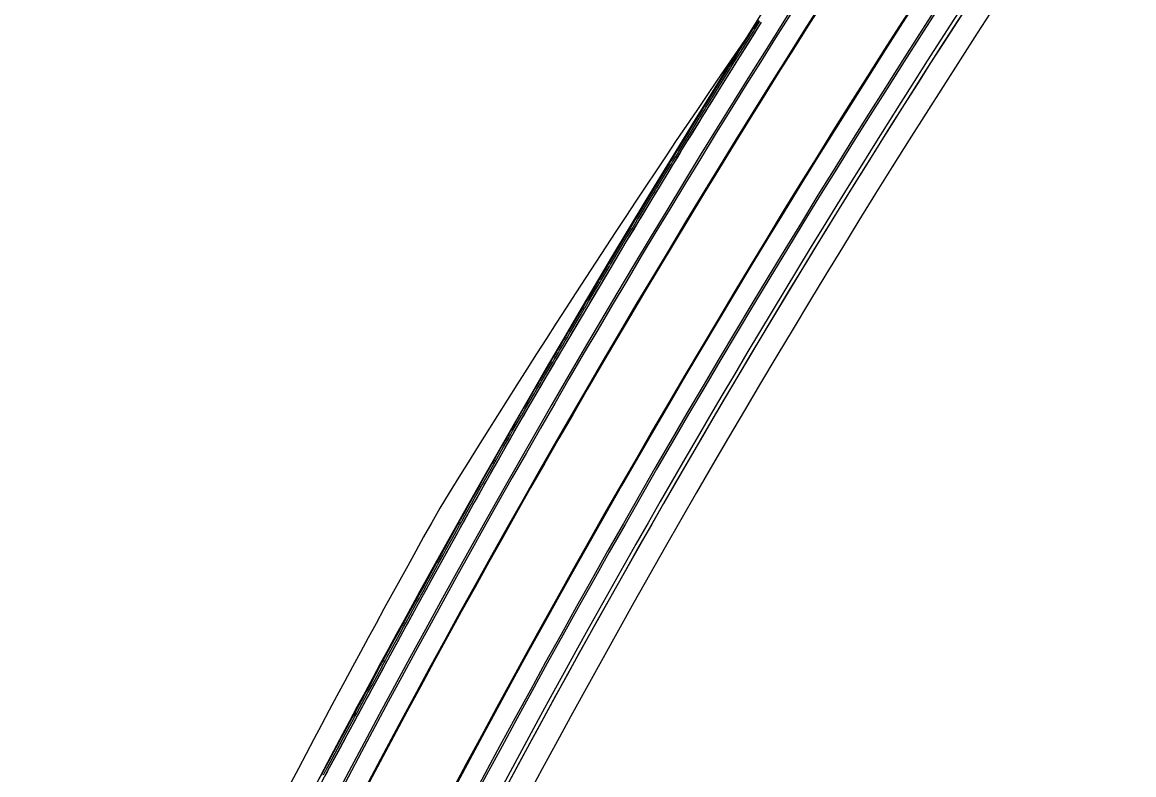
# Model space of a CAD drawing. Extents: x 659657 to 668193, y 633084 to 648639.
# Drawn here: x 662879 to 663456, y 644573 to 644964 of the extents above; entities that cross this region are included whole.
import ezdxf

# ---------------------------------------------------------------- set-up
doc = ezdxf.new("R2010")
doc.units = 0
for name, color, linetype in [('R_Border Prem', 7, 'Continuous'), ('R_MOT_Stage 1B', 7, 'Continuous'), ('R_MOT_Stage 1B_Striping', 7, 'Continuous'), ('R_MOT_Stage 1C_Striping_PPM', 7, 'Continuous'), ('R_MOT_Stage 2_Striping_PPM', 7, 'Continuous'), ('R_MOT_Stage 3', 7, 'Continuous'), ('R_MOT_Stage 3_Striping', 7, 'Continuous'), ('R_MOT_Stage 3_Striping_PPM', 7, 'Continuous'), ('R_MOT_Stage 4_Striping_PPM', 7, 'Continuous'), ('R_MOT_Stage 5_Striping_PPM', 7, 'Continuous'), ('T_SIGNAL CONTROL CABINET', 7, 'Continuous')]:
    doc.layers.add(name, color=color, linetype=linetype)

msp = doc.modelspace()

# ---------------------------------------------------------------- linework, layer by layer
at = {"layer": 'R_Border Prem'}
msp.add_arc((668141.39, 641880.71), 5773.58, 145.488859, 156.123426, dxfattribs=at)
at = {"layer": 'R_MOT_Stage 1B'}
for radius in [5687.58, 5685.58]:
    msp.add_arc((668141.39, 641880.71), radius, 145.48886, 153.70801, dxfattribs=at)
at = {"layer": 'R_MOT_Stage 1B_Striping'}
for radius, end in [(5709.58, 156.12343), (5698.58, 156.12343), (5687.58, 153.70801)]:
    msp.add_arc((668141.39, 641880.71), radius, 145.48886, end, dxfattribs=at)
at = {"layer": 'R_MOT_Stage 1C_Striping_PPM'}
for radius in [5709.08, 5697.58, 5685.58, 5673.58]:
    msp.add_arc((668141.39, 641880.71), radius, 145.48886, 156.12343, dxfattribs=at)
at = {"layer": 'R_MOT_Stage 2_Striping_PPM'}
for radius in [5709.08, 5697.58, 5685.58, 5673.58]:
    msp.add_arc((668141.39, 641880.71), radius, 145.48886, 156.12343, dxfattribs=at)
at = {"layer": 'R_MOT_Stage 3'}
for points in [[(663261.22, 644964.87), (663258.44, 644960.45), (663258.02, 644959.78), (663256.09, 644956.72), (663253.84, 644953.15), (663251.14, 644948.87), (663249.86, 644946.83), (663248.05, 644943.95), (663245.92, 644940.58), (663245.72, 644940.27), (663241.69, 644933.88), (663241.61, 644933.74), (663240, 644931.19), (663238.03, 644927.99), (663234.45, 644922.19), (663233.63, 644920.87), (663233.11, 644920.02), (663232.19, 644918.53), (663230.22, 644915.34), (663229.65, 644914.42), (663225.59, 644907.84), (663224.4, 644905.91), (663222.42, 644902.7), (663219.3, 644897.64), (663218.99, 644897.13), (663217.57, 644894.8), (663215.74, 644891.78), (663214.96, 644890.49), (663212.06, 644885.7), (663209.64, 644881.71), (663208.13, 644879.23), (663207.54, 644878.26), (663207.15, 644877.6), (663205.95, 644875.64), (663204.81, 644873.76), (663201.7, 644868.62), (663200.12, 644866.03), (663198.55, 644863.43), (663197.57, 644861.82), (663194.7, 644857.07), (663193.76, 644855.53), (663192.71, 644853.8), (663191.88, 644852.43), (663190.33, 644849.87), (663185.89, 644842.4), (663185.28, 644841.38), (663183.54, 644838.45), (663182.97, 644837.49), (663182.92, 644837.42), (663182.13, 644836.08), (663178.7, 644830.32), (663178.07, 644829.25), (663176.9, 644827.29), (663175.61, 644825.11), (663173.18, 644821.02), (663172.12, 644819.25), (663170.26, 644816.12), (663170.24, 644816.09), (663168.24, 644812.73), (663166.59, 644809.95), (663165.37, 644807.89), (663163.62, 644804.96), (663162.42, 644802.93), (663160.88, 644800.35), (663160.01, 644798.86), (663158.64, 644796.52), (663157.03, 644793.77), (663156.43, 644792.75), (663154.67, 644789.73), (663154.28, 644789.08), (663153.5, 644787.74), (663151.96, 644785.11), (663150.44, 644782.51), (663147.68, 644777.81), (663146.98, 644776.62), (663146.93, 644776.52), (663145.28, 644773.7), (663143.84, 644771.25), (663141.08, 644766.54), (663139.19, 644763.32), (663137.37, 644760.2), (663137.24, 644759.99), (663134.48, 644755.27), (663132.62, 644751.99), (663131.53, 644750.06), (663131.05, 644749.22), (663130.74, 644748.68), (663127.92, 644743.69), (663124.39, 644737.47), (663123.98, 644736.74), (663122.85, 644734.74), (663120.84, 644731.19), (663118.04, 644726.25), (663117.01, 644724.45), (663116.44, 644723.42), (663112.87, 644717.14), (663111.21, 644714.21), (663108.93, 644710.08), (663106.31, 644705.34), (663106.21, 644705.15), (663105.8, 644704.4), (663105.03, 644703.02), (663102.38, 644698.22), (663101.53, 644696.68), (663097.93, 644690.16), (663096.47, 644687.54), (663094.12, 644683.28), (663093.68, 644682.48), (663093.55, 644682.23), (663090.82, 644677.31), (663086.74, 644669.92), (663086.72, 644669.89), (663084.71, 644666.25), (663084.12, 644665.19), (663082.81, 644662.8), (663081.95, 644661.24), (663079.32, 644656.49), (663077.01, 644652.3), (663075.88, 644650.26), (663074.81, 644648.28), (663074.59, 644647.87), (663071.98, 644643.05), (663067.41, 644634.61), (663066.32, 644632.59), (663065.84, 644631.7), (663065.18, 644630.49), (663064.7, 644629.59), (663059.52, 644620.01), (663057.88, 644616.98), (663057.83, 644616.89), (663057.41, 644616.12), (663055.8, 644613.15), (663055.78, 644613.11), (663051.62, 644605.41), (663051.57, 644605.32), (663050.64, 644603.6), (663050.13, 644602.66), (663045.77, 644594.59), (663043.72, 644590.81), (663043.7, 644590.76), (663043.45, 644590.31), (663042.85, 644589.2), (663036.55, 644577.56), (663035.82, 644576.21), (663035.82, 644576.2), (663035.73, 644576.03), (663035.57, 644575.73), (663034.28, 644573.28), (663033.94, 644572.65)], [(663036.05, 644572.35), (663037.34, 644574.8), (663037.49, 644575.09), (663037.63, 644575.36), (663037.64, 644575.36), (663038.31, 644576.61), (663044.61, 644588.24), (663045.21, 644589.36), (663045.45, 644589.81), (663045.48, 644589.86), (663047.52, 644593.64), (663051.89, 644601.71), (663052.4, 644602.65), (663053.33, 644604.37), (663053.38, 644604.46), (663057.54, 644612.15), (663057.56, 644612.19), (663059.17, 644615.17), (663059.59, 644615.94), (663059.64, 644616.03), (663061.28, 644619.06), (663066.45, 644628.64), (663066.94, 644629.54), (663067.6, 644630.75), (663068.08, 644631.63), (663069.17, 644633.66), (663073.74, 644642.1), (663076.35, 644646.92), (663076.57, 644647.33), (663077.63, 644649.3), (663078.76, 644651.34), (663081.07, 644655.52), (663083.7, 644660.27), (663084.56, 644661.83), (663085.88, 644664.22), (663086.46, 644665.28), (663088.47, 644668.91), (663088.49, 644668.95), (663092.57, 644676.34), (663095.3, 644681.27), (663095.43, 644681.52), (663095.88, 644682.32), (663098.23, 644686.57), (663099.68, 644689.2), (663103.28, 644695.71), (663104.13, 644697.25), (663106.78, 644702.05), (663107.55, 644703.44), (663107.96, 644704.18), (663108.06, 644704.37), (663110.68, 644709.11), (663112.96, 644713.23), (663114.61, 644716.15), (663118.18, 644722.44), (663118.75, 644723.46), (663119.78, 644725.27), (663122.58, 644730.21), (663124.59, 644733.75), (663125.72, 644735.76), (663126.13, 644736.48), (663129.66, 644742.7), (663132.49, 644747.7), (663132.79, 644748.24), (663133.27, 644749.08), (663134.36, 644751.01), (663136.21, 644754.27), (663138.97, 644758.98), (663139.09, 644759.19), (663140.92, 644762.3), (663142.8, 644765.53), (663145.57, 644770.24), (663147, 644772.69), (663148.65, 644775.51), (663148.71, 644775.61), (663149.41, 644776.8), (663152.16, 644781.5), (663153.68, 644784.1), (663155.22, 644786.73), (663156.01, 644788.07), (663156.39, 644788.72), (663158.16, 644791.74), (663158.76, 644792.76), (663160.36, 644795.51), (663161.74, 644797.85), (663162.61, 644799.33), (663164.14, 644801.91), (663165.34, 644803.94), (663167.09, 644806.87), (663168.31, 644808.92), (663169.96, 644811.71), (663171.96, 644815.06), (663171.98, 644815.1), (663173.84, 644818.23), (663174.89, 644820), (663177.33, 644824.09), (663178.62, 644826.27), (663179.78, 644828.22), (663180.42, 644829.29), (663183.85, 644835.06), (663184.65, 644836.4), (663184.69, 644836.47), (663185.26, 644837.43), (663187, 644840.35), (663187.61, 644841.38), (663192.04, 644848.84), (663193.59, 644851.39), (663194.42, 644852.76), (663195.47, 644854.5), (663196.41, 644856.04), (663199.28, 644860.78), (663200.26, 644862.39), (663201.83, 644864.99), (663203.41, 644867.58), (663206.52, 644872.72), (663207.66, 644874.6), (663208.85, 644876.57), (663209.25, 644877.22), (663209.84, 644878.19), (663211.35, 644880.67), (663213.77, 644884.66), (663216.67, 644889.45), (663217.45, 644890.74), (663219.28, 644893.76), (663220.7, 644896.09), (663221, 644896.6), (663224.12, 644901.64), (663226.1, 644904.86), (663227.29, 644906.79), (663231.35, 644913.37), (663231.92, 644914.29), (663233.89, 644917.48), (663234.81, 644918.97), (663235.33, 644919.82), (663236.15, 644921.14), (663239.73, 644926.94), (663241.7, 644930.13), (663243.3, 644932.67), (663243.39, 644932.81), (663247.41, 644939.2), (663247.61, 644939.51), (663249.74, 644942.89), (663251.55, 644945.76), (663252.84, 644947.81), (663255.54, 644952.09), (663257.78, 644955.65), (663259.71, 644958.71), (663260.14, 644959.39), (663262.92, 644963.8)]]:
    msp.add_lwpolyline(points, dxfattribs=at)
at = {"layer": 'R_MOT_Stage 3_Striping'}
msp.add_lwpolyline([(663008.51, 644520.08), (663037.49, 644575.09), (663077.63, 644649.3), (663086.46, 644665.28), (663095.3, 644681.27), (663112.96, 644713.23), (663136.21, 644754.27), (663142.8, 644765.53), (663149.41, 644776.8), (663156.01, 644788.07), (663162.61, 644799.33), (663184.69, 644836.47), (663192.04, 644848.84), (663213.77, 644884.66), (663221, 644896.6), (663241.7, 644930.13), (663262.92, 644963.8)], dxfattribs=at)
for radius in [5760.58, 5760.58, 5749.58, 5749.58]:
    msp.add_arc((668141.39, 641880.71), radius, 146.708011, 156.123426, dxfattribs=at)
at = {"layer": 'R_MOT_Stage 3_Striping_PPM'}
for radius in [5709.08, 5697.58, 5685.58, 5673.58]:
    msp.add_arc((668141.39, 641880.71), radius, 145.48886, 156.12343, dxfattribs=at)
at = {"layer": 'R_MOT_Stage 4_Striping_PPM'}
for centre, radius, start, end in [((668141.39, 641880.71), 5761.58, 145.458183, 156.123426), ((668141.39, 641880.71), 5750.08, 145.458121, 156.123426), ((668141.39, 641880.71), 5709.08, 145.48886, 156.12343), ((668141.39, 641880.71), 5697.58, 145.48886, 156.12343), ((668141.39, 641880.71), 5685.58, 145.48886, 156.12343), ((668141.39, 641880.71), 5673.58, 145.48886, 156.12343), ((668018.8, 641675.01), 5784.26, 145.336254, 148.336254), ((668141.39, 641880.71), 5785.58, 150.708011, 156.123426), ((668141.39, 641880.71), 5773.58, 150.708011, 156.123426)]:
    msp.add_arc(centre, radius, start, end, dxfattribs=at)
at = {"layer": 'R_MOT_Stage 5_Striping_PPM'}
for centre, radius, start, end in [((668141.39, 641880.71), 5761.58, 145.458183, 156.123426), ((668141.39, 641880.71), 5750.08, 145.458121, 156.123426), ((668141.39, 641880.71), 5709.08, 145.48886, 156.12343), ((668141.39, 641880.71), 5697.58, 145.48886, 156.12343), ((668141.39, 641880.71), 5685.58, 145.48886, 156.12343), ((668141.39, 641880.71), 5673.58, 145.48886, 156.12343), ((668018.8, 641675.01), 5784.26, 145.336254, 148.336254), ((668141.39, 641880.71), 5785.58, 150.708011, 156.123426), ((668141.39, 641880.71), 5773.58, 150.708011, 156.123426)]:
    msp.add_arc(centre, radius, start, end, dxfattribs=at)
at = {"layer": 'T_SIGNAL CONTROL CABINET'}
msp.add_lwpolyline([(663035.16, 644572.82), (663036.45, 644575.26), (663036.61, 644575.56), (663036.73, 644575.78), (663036.73, 644575.78), (663037.43, 644577.08), (663043.73, 644588.72), (663044.33, 644589.84), (663044.57, 644590.29), (663044.6, 644590.33), (663046.64, 644594.11), (663051.01, 644602.18), (663051.52, 644603.13), (663052.45, 644604.85), (663052.5, 644604.93), (663056.66, 644612.63), (663056.68, 644612.67), (663058.29, 644615.65), (663058.71, 644616.42), (663058.76, 644616.51), (663060.4, 644619.54), (663065.58, 644629.11), (663066.06, 644630.01), (663066.72, 644631.23), (663067.2, 644632.11), (663068.29, 644634.14), (663072.86, 644642.58), (663075.47, 644647.4), (663075.69, 644647.81), (663076.76, 644649.78), (663077.88, 644651.82), (663080.19, 644656), (663082.82, 644660.76), (663083.68, 644662.32), (663085, 644664.7), (663085.59, 644665.76), (663087.6, 644669.4), (663087.62, 644669.43), (663091.7, 644676.82), (663094.42, 644681.75), (663094.56, 644682), (663095, 644682.8), (663097.35, 644687.05), (663098.8, 644689.68), (663102.4, 644696.2), (663103.26, 644697.74), (663105.91, 644702.54), (663106.67, 644703.92), (663107.08, 644704.67), (663107.19, 644704.85), (663109.81, 644709.6), (663112.09, 644713.72), (663113.74, 644716.65), (663117.31, 644722.93), (663117.88, 644723.95), (663118.91, 644725.76), (663121.71, 644730.7), (663123.72, 644734.25), (663124.85, 644736.25), (663125.26, 644736.97), (663128.79, 644743.2), (663131.62, 644748.19), (663131.92, 644748.73), (663132.4, 644749.57), (663133.49, 644751.5), (663135.34, 644754.77), (663138.11, 644759.49), (663138.23, 644759.7), (663140.05, 644762.81), (663141.94, 644766.03), (663144.7, 644770.75), (663146.14, 644773.2), (663147.79, 644776.02), (663147.85, 644776.11), (663148.54, 644777.3), (663151.3, 644782.01), (663152.82, 644784.6), (663154.36, 644787.24), (663155.14, 644788.57), (663155.53, 644789.23), (663157.29, 644792.24), (663157.89, 644793.27), (663159.5, 644796.01), (663160.87, 644798.36), (663161.75, 644799.84), (663163.28, 644802.42), (663164.48, 644804.45), (663166.23, 644807.38), (663167.45, 644809.43), (663169.1, 644812.22), (663171.1, 644815.58), (663171.12, 644815.61), (663172.98, 644818.74), (663174.03, 644820.51), (663176.47, 644824.6), (663177.76, 644826.78), (663178.92, 644828.74), (663179.56, 644829.8), (663182.99, 644835.57), (663183.78, 644836.91), (663183.83, 644836.98), (663184.4, 644837.94), (663186.14, 644840.87), (663186.75, 644841.89), (663191.19, 644849.36), (663192.73, 644851.91), (663193.56, 644853.28), (663194.62, 644855.01), (663195.55, 644856.56), (663198.43, 644861.3), (663199.4, 644862.91), (663200.98, 644865.51), (663202.55, 644868.1), (663205.67, 644873.24), (663206.81, 644875.12), (663208, 644877.08), (663208.4, 644877.74), (663208.99, 644878.71), (663210.49, 644881.19), (663212.91, 644885.18), (663215.81, 644889.97), (663216.6, 644891.26), (663218.43, 644894.28), (663219.84, 644896.61), (663220.15, 644897.12), (663223.27, 644902.17), (663225.25, 644905.39), (663226.44, 644907.31), (663230.5, 644913.89), (663231.07, 644914.82), (663233.04, 644918), (663233.96, 644919.5), (663234.48, 644920.34), (663235.3, 644921.67), (663238.88, 644927.46), (663240.85, 644930.66), (663242.45, 644933.2), (663242.54, 644933.34), (663246.57, 644939.74), (663246.76, 644940.05), (663248.89, 644943.42), (663250.7, 644946.29), (663251.99, 644948.34), (663254.69, 644952.62), (663256.93, 644956.18), (663258.86, 644959.24), (663259.29, 644959.92), (663262.07, 644964.33)], dxfattribs=at)

doc.saveas('drawing.dxf')
